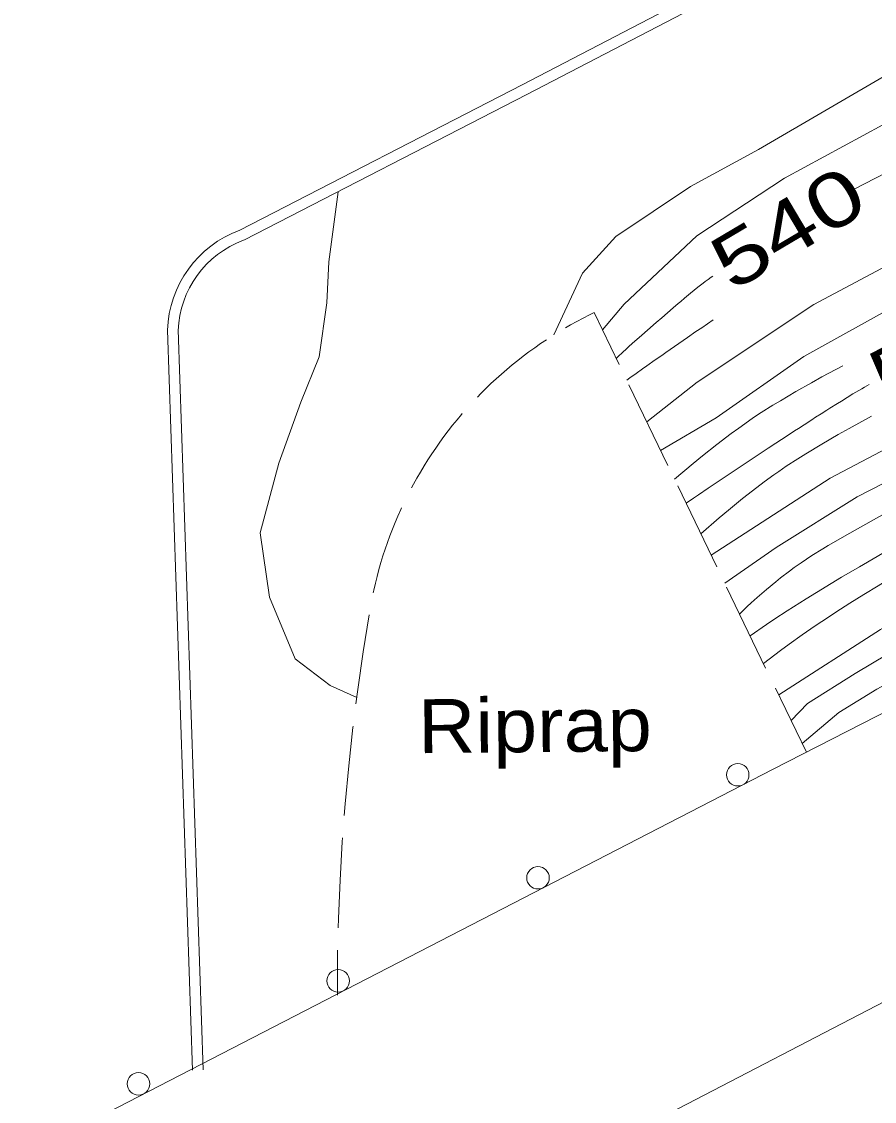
# Model space of a CAD drawing. Extents: x 2361284 to 2366480, y 6976556 to 6985346.
# Drawn here: x 2361705.6 to 2361781.5, y 6977737.9 to 6977834 of the extents above; entities that cross this region are included whole.
import ezdxf
from ezdxf.enums import TextEntityAlignment as Align

# ---------------------------------------------------------------- set-up
doc = ezdxf.new("R2010")
doc.units = 0
doc.header["$LTSCALE"] = 1.9
for name, color, linetype, lineweight in [('12', 7, 'Continuous', 13), ('13', 7, 'Continuous', 13), ('14', 7, 'Continuous', 13), ('17', 7, 'Continuous', 13), ('24', 7, 'Continuous', 13), ('3', 7, 'Continuous', 13)]:
    doc.layers.add(name, color=color, linetype=linetype, lineweight=lineweight)

msp = doc.modelspace()

# ---------------------------------------------------------------- linework, layer by layer
at = {"layer": '12'}
for points in [[(2362093.556, 6977956.17), (2362077.501, 6977950.347), (2362070.332, 6977947.008), (2362056.988, 6977942.122), (2362046.038, 6977937.867), (2362033.849, 6977933.511), (2362019.879, 6977928.208), (2362006.256, 6977922.178), (2361992.43, 6977916.325), (2361974.78, 6977908.978), (2361958.025, 6977901.959), (2361940.831, 6977894.934), (2361921.208, 6977886.707), (2361898.389, 6977876.93), (2361884.24, 6977870.425), (2361866.365, 6977861.504), (2361851.278, 6977854.672), (2361843.365, 6977850.805), (2361827.47, 6977842.824), (2361810.049, 6977834.468), (2361794.531, 6977826.68), (2361779.664, 6977819.038)], [(2361767.136, 6977811.329), (2361767, 6977811.23), (2361766.731, 6977811.03), (2361766.463, 6977810.828), (2361766.285, 6977810.692), (2361765.932, 6977810.418), (2361765.67, 6977810.21), (2361765.496, 6977810.07), (2361765.149, 6977809.789), (2361764.976, 6977809.648), (2361764.633, 6977809.363), (2361764.292, 6977809.075), (2361764.065, 6977808.882), (2361763.613, 6977808.494), (2361762.601, 6977807.617), (2361762.096, 6977807.177), (2361761.341, 6977806.516), (2361760.84, 6977806.073), (2361760.59, 6977805.851), (2361760.215, 6977805.517), (2361759.718, 6977805.07), (2361759.47, 6977804.845), (2361759.099, 6977804.507), (2361758.73, 6977804.167), (2361758.546, 6977803.996)], [(2361781.049, 6977801.679), (2361780.658, 6977801.449), (2361780.397, 6977801.295), (2361779.878, 6977800.985), (2361779.619, 6977800.829), (2361779.102, 6977800.515), (2361778.587, 6977800.199), (2361778.245, 6977799.986), (2361777.561, 6977799.559), (2361777.306, 6977799.398), (2361776.795, 6977799.075), (2361776.286, 6977798.75), (2361775.947, 6977798.532), (2361775.271, 6977798.095), (2361774.764, 6977797.765), (2361774.427, 6977797.545), (2361773.753, 6977797.103), (2361772.745, 6977796.438), (2361772.073, 6977795.993), (2361770.73, 6977795.102), (2361768.958, 6977793.925), (2361768.073, 6977793.336), (2361767.19, 6977792.744), (2361766.748, 6977792.448), (2361765.867, 6977791.853), (2361765.427, 6977791.555), (2361764.768, 6977791.105)], [(2361786.222, 6977788.799), (2361785.001, 6977788.155), (2361784.192, 6977787.718), (2361782.583, 6977786.825), (2361781.783, 6977786.37), (2361780.192, 6977785.447), (2361778.608, 6977784.508), (2361775.46, 6977782.595), (2361774.895, 6977782.244), (2361773.774, 6977781.53), (2361772.664, 6977780.799), (2361771.93, 6977780.304), (2361770.47, 6977779.298)]]:
    msp.add_lwpolyline(points, dxfattribs=at)
at = {"layer": '13'}
for points in [[(2362098.482, 6977954.536), (2362075.813, 6977944.92), (2362060.829, 6977938.958), (2362043.877, 6977932.736), (2362025.836, 6977925.384), (2362007.067, 6977916.735), (2361989.219, 6977909.015), (2361964.826, 6977897.693), (2361940.284, 6977887.238), (2361918.617, 6977878.393), (2361897.173, 6977869.228), (2361874.24, 6977857.739), (2361857.389, 6977849.328), (2361833.844, 6977838.174), (2361819.72, 6977831.099), (2361803.528, 6977822.955), (2361795.971, 6977819.363), (2361776.151, 6977808.783), (2361765.756, 6977801.874), (2361761.279, 6977798.342)], [(2362101.969, 6977952.809), (2362085.599, 6977946.544), (2362073.66, 6977942.001), (2362061.134, 6977936.28), (2362044.047, 6977929.538), (2362032.571, 6977924.908), (2362015.5, 6977917.485), (2361997.658, 6977909.246), (2361982.144, 6977902.178), (2361963.433, 6977893.719), (2361944.262, 6977885.317), (2361930.405, 6977879.555), (2361915.955, 6977873.356), (2361894.557, 6977863.542), (2361876.044, 6977855.227), (2361860.426, 6977847.627), (2361842.154, 6977838.423), (2361828.906, 6977831.687), (2361813.54, 6977823.83), (2361799.326, 6977816.775), (2361783.86, 6977808.947), (2361775.254, 6977804.164), (2361767.436, 6977798.711), (2361762.503, 6977795.804)], [(2362075.993, 6977952.222), (2362061.551, 6977947.145), (2362043.404, 6977940.442), (2362031.379, 6977935.628), (2362016.266, 6977929.444), (2361997.582, 6977922.566), (2361979.702, 6977916.094), (2361961.518, 6977907.912), (2361943.426, 6977900.73), (2361924.183, 6977892.465), (2361905.247, 6977884.556), (2361889.172, 6977876.633), (2361879.135, 6977872.006), (2361863.375, 6977864.526), (2361845.945, 6977856.041), (2361828.681, 6977847.965), (2361817.608, 6977842.86), (2361801.802, 6977835.159), (2361791.034, 6977829.546), (2361773.513, 6977820.03), (2361765.722, 6977814.895), (2361759.259, 6977808.823), (2361757.322, 6977806.544)], [(2362121.175, 6977946.042), (2362113.464, 6977943.948), (2362107.032, 6977941.948), (2362092.978, 6977937.183), (2362081.889, 6977932.698), (2362066.847, 6977926.514), (2362052.157, 6977920.144), (2362041.962, 6977915.356), (2362021.159, 6977907.139), (2362010.594, 6977902.248), (2361991.381, 6977894.134), (2361967.16, 6977883.575), (2361949.595, 6977876.627), (2361925.882, 6977865.27), (2361899.878, 6977852.813), (2361887.23, 6977847.462), (2361867.103, 6977838.57), (2361844.887, 6977827.419), (2361837.226, 6977823.305), (2361817.141, 6977813.134), (2361801.612, 6977805.655), (2361786.554, 6977798.043), (2361777.578, 6977793.347), (2361767.002, 6977786.475)], [(2361940.567, 6977903.743), (2361924.637, 6977896.33), (2361912.835, 6977891.197), (2361895.904, 6977883.837), (2361884.572, 6977878.609), (2361879.038, 6977875.896), (2361863.756, 6977868.63), (2361856.078, 6977865.217), (2361841.974, 6977858.302), (2361827.747, 6977851.567), (2361817.219, 6977846.986), (2361806.908, 6977841.858), (2361795.982, 6977836.084), (2361783.383, 6977829.693), (2361771.209, 6977822.588), (2361765.16, 6977819.29), (2361758.533, 6977814.857), (2361755.554, 6977811.578), (2361753.005, 6977806.093)], [(2361941.774, 6977869.332), (2361926.911, 6977862.15), (2361914.307, 6977856.271), (2361901.161, 6977850.465), (2361885.581, 6977843.006), (2361872.543, 6977837.442), (2361849.67, 6977826.064), (2361827.528, 6977814.643), (2361811.487, 6977807.319), (2361795.678, 6977799.699), (2361780.004, 6977791.68), (2361772.786, 6977787.171), (2361768.216, 6977783.977)], [(2361938.422, 6977853.77), (2361928.812, 6977849.447), (2361918.713, 6977845.181), (2361905.14, 6977838.982), (2361892.156, 6977833.178), (2361874.651, 6977826.071), (2361862.657, 6977820.167), (2361847.626, 6977812.874), (2361837.655, 6977807.688), (2361825.379, 6977801.871), (2361814.336, 6977796.937), (2361801.725, 6977790.626), (2361793.316, 6977786.145), (2361788.809, 6977783.712), (2361782.077, 6977779.858), (2361773.011, 6977774.032)], [(2361940.417, 6977843.798), (2361930.802, 6977841.126), (2361924.323, 6977838.864), (2361916.123, 6977836.706), (2361905.857, 6977832.978), (2361894.58, 6977829.58), (2361884.685, 6977825.737), (2361871.74, 6977819.913), (2361859.816, 6977814.99), (2361844.393, 6977808.953), (2361827.998, 6977801.016), (2361810.989, 6977792.405), (2361796.434, 6977785.325), (2361786.944, 6977780.194), (2361779.824, 6977775.937), (2361775.569, 6977773.276), (2361774.112, 6977771.762)], [(2361932.248, 6977818.409), (2361929.215, 6977819.59), (2361924.277, 6977821.613), (2361919.429, 6977822.427), (2361911.803, 6977821.954), (2361905.729, 6977821.207), (2361892.311, 6977817.849), (2361882.629, 6977814.787), (2361874.621, 6977812.421), (2361864.689, 6977809.536), (2361857.483, 6977806.926), (2361845.774, 6977803.535), (2361834.981, 6977799.683), (2361821.529, 6977793.475), (2361807.671, 6977786.933), (2361795.364, 6977781.095), (2361787.168, 6977777.476), (2361781.747, 6977774.555), (2361778.357, 6977772.472), (2361775.102, 6977769.712)], [(2361735.461, 6977773.815), (2361733.101, 6977774.882), (2361729.988, 6977777.243), (2361727.706, 6977782.731), (2361726.861, 6977788.465), (2361728.522, 6977794.671), (2361730.481, 6977800.089), (2361732.112, 6977804.144), (2361732.797, 6977808.932), (2361732.972, 6977812.604), (2361733.803, 6977818.832)], [(2361767.183, 6977807.428), (2361766.162, 6977806.73), (2361765.652, 6977806.38), (2361764.888, 6977805.854), (2361764.125, 6977805.328), (2361763.744, 6977805.063), (2361762.983, 6977804.534), (2361762.603, 6977804.268), (2361762.034, 6977803.869), (2361761.276, 6977803.335), (2361760.898, 6977803.066), (2361760.332, 6977802.663), (2361759.766, 6977802.257), (2361759.484, 6977802.054)], [(2361778.703, 6977803.347), (2361776.84, 6977802.34), (2361775.915, 6977801.826), (2361774.536, 6977801.038), (2361773.166, 6977800.23), (2361772.485, 6977799.818), (2361771.455, 6977799.17), (2361770.779, 6977798.723), (2361770.332, 6977798.419), (2361769.45, 6977797.797), (2361768.796, 6977797.32), (2361767.505, 6977796.341), (2361766.235, 6977795.333), (2361765.397, 6977794.648), (2361763.737, 6977793.255)], [(2361781.256, 6977798.842), (2361779.29, 6977797.762), (2361778.314, 6977797.211), (2361776.859, 6977796.366), (2361775.417, 6977795.496), (2361774.701, 6977795.05), (2361773.683, 6977794.39), (2361773.016, 6977793.936), (2361772.575, 6977793.627), (2361771.704, 6977792.997), (2361771.058, 6977792.514), (2361769.786, 6977791.522), (2361768.536, 6977790.5), (2361767.713, 6977789.805), (2361766.084, 6977788.388)], [(2361783.891, 6977790.947), (2361781.721, 6977789.773), (2361780.284, 6977788.975), (2361779.329, 6977788.437), (2361777.425, 6977787.345), (2361776.933, 6977787.054), (2361775.966, 6977786.446), (2361775.018, 6977785.808), (2361774.397, 6977785.368), (2361773.986, 6977785.068), (2361773.172, 6977784.454), (2361772.745, 6977784.12), (2361771.911, 6977783.434), (2361771.099, 6977782.725), (2361770.569, 6977782.239), (2361770.22, 6977781.91), (2361769.532, 6977781.239)], [(2361785.759, 6977785.943), (2361785.401, 6977785.76), (2361784.421, 6977785.237), (2361783.773, 6977784.879), (2361782.489, 6977784.141), (2361781.852, 6977783.763), (2361780.589, 6977782.99), (2361779.336, 6977782.199), (2361778.504, 6977781.664), (2361776.85, 6977780.579), (2361776.258, 6977780.184), (2361775.086, 6977779.378), (2361773.93, 6977778.554), (2361773.166, 6977777.994), (2361771.654, 6977776.849)]]:
    msp.add_lwpolyline(points, dxfattribs=at)
at = {"layer": '14'}
msp.add_lwpolyline([(2361576.251, 6977639.334), (2361648.501, 6977677.057), (2361684.637, 6977695.899), (2361720.784, 6977714.717), (2361738.864, 6977724.115), (2361806.928, 6977759.468), (2361943.067, 6977830.151), (2362081.826, 6977902.174), (2362151.21, 6977938.177), (2362189.566, 6977958.054), (2362240.718, 6977984.535), (2362266.29, 6977997.785), (2362287.643, 6978008.861), (2362330.338, 6978031.035)], dxfattribs=at)
at = {"layer": '17'}
msp.add_lwpolyline([(2361565.917, 6977659.647), (2361582.337, 6977668.193), (2361598.696, 6977676.85), (2361607.879, 6977681.838), (2361617.082, 6977686.794), (2361694.712, 6977727.285), (2361772.523, 6977767.438), (2361802.739, 6977782.875), (2361832.923, 6977798.353), (2361874.578, 6977820.14), (2361916.213, 6977841.957), (2361983.725, 6977876.802), (2362051.207, 6977911.695), (2362107.74, 6977941.254), (2362164.251, 6977970.843), (2362193.359, 6977985.96), (2362222.447, 6978001.097), (2362230.724, 6978005.676), (2362238.918, 6978010.415), (2362244.319, 6978013.567), (2362249.669, 6978016.808), (2362254.628, 6978020.055), (2362259.476, 6978023.481)], dxfattribs=at)
for centre in [(2361769.367, 6977766.934), (2361751.594, 6977757.763), (2361733.82, 6977748.592), (2361716.047, 6977739.42)]:
    msp.add_circle(centre, 1, dxfattribs=at)
at = {"layer": '24'}
for p, q in [((2361759.677, 6977801.656), (2361763.156, 6977794.45)), ((2361764.023, 6977792.648), (2361767.502, 6977785.44)), ((2361768.369, 6977783.638), (2361771.848, 6977776.431)), ((2361772.715, 6977774.629), (2361775.47, 6977768.946))]:
    msp.add_line(p, q, dxfattribs=at)
for points in [[(2361754.04, 6977806.713), (2361754.498, 6977806.977), (2361755.045, 6977807.282), (2361755.602, 6977807.578), (2361756.169, 6977807.863), (2361756.587, 6977808.067), (2361758.811, 6977803.458)], [(2361746.207, 6977800.548), (2361746.504, 6977800.861), (2361746.95, 6977801.305), (2361747.406, 6977801.75), (2361747.862, 6977802.174), (2361748.338, 6977802.598), (2361748.814, 6977803.003), (2361749.3, 6977803.418), (2361749.786, 6977803.812), (2361750.283, 6977804.197), (2361750.789, 6977804.582), (2361751.306, 6977804.947), (2361751.812, 6977805.312), (2361752.339, 6977805.657)], [(2361740.354, 6977792.483), (2361740.511, 6977792.785), (2361740.816, 6977793.337), (2361741.13, 6977793.881), (2361741.465, 6977794.424), (2361741.8, 6977794.957), (2361742.135, 6977795.49), (2361742.49, 6977796.004), (2361742.855, 6977796.527), (2361743.221, 6977797.031), (2361743.606, 6977797.534), (2361744.001, 6977798.038), (2361744.396, 6977798.522), (2361744.802, 6977799.006), (2361744.861, 6977799.076)], [(2361736.933, 6977783.119), (2361736.98, 6977783.37), (2361737.124, 6977783.981), (2361737.279, 6977784.592), (2361737.443, 6977785.204), (2361737.617, 6977785.816), (2361737.801, 6977786.418), (2361737.996, 6977787.01), (2361738.2, 6977787.612), (2361738.414, 6977788.204), (2361738.649, 6977788.787), (2361738.883, 6977789.379), (2361739.128, 6977789.951), (2361739.382, 6977790.534), (2361739.461, 6977790.694)], [(2361735.386, 6977773.244), (2361735.554, 6977774.516), (2361736.042, 6977777.88), (2361736.581, 6977781.156)], [(2361734.351, 6977763.304), (2361734.431, 6977764.354), (2361734.749, 6977767.739), (2361735.116, 6977771.132), (2361735.135, 6977771.262)], [(2361733.816, 6977753.318), (2361733.838, 6977754.138), (2361733.986, 6977757.54), (2361734.163, 6977760.952), (2361734.19, 6977761.312)], [(2361733.743, 6977747.317), (2361733.75, 6977750.737), (2361733.765, 6977751.318)]]:
    msp.add_lwpolyline(points, dxfattribs=at)
at = {"layer": '3'}
for points in [[(2361779.52, 6977843.638), (2361779.52, 6977843.638), (2361750.173, 6977828.337), (2361725.055, 6977815.409), (2361725.055, 6977815.408)], [(2361779.974, 6977842.792), (2361779.968, 6977842.782), (2361750.611, 6977827.482), (2361725.493, 6977814.553), (2361725.386, 6977814.507)], [(2361718.63, 6977806.517), (2361718.629, 6977806.516), (2361720.856, 6977740.634)], [(2361719.589, 6977806.486), (2361719.589, 6977806.545), (2361721.816, 6977740.663)]]:
    msp.add_lwpolyline(points, dxfattribs=at)
for radius in [9.807, 8.847]:
    msp.add_arc((2361728.432, 6977806.201), radius, 110.1403, 178.15357, dxfattribs=at)

# ---------------------------------------------------------------- texts
at = {"layer": '12', "width": 1.35}
for s, rotation, p in [(' 540 ', 30.669, (2361775.058, 6977813.573)), (' 545 ', 27.631, (2361789.128, 6977803.162))]:
    msp.add_text(s, height=4.8, rotation=rotation, dxfattribs=at).set_placement(p, align=Align.CENTER)
at = {"layer": '24', "width": 1.1}
msp.add_text('Riprap', height=4.799, rotation=0.545, dxfattribs=at).set_placement((2361740.948, 6977768.848))

doc.saveas('drawing.dxf')
